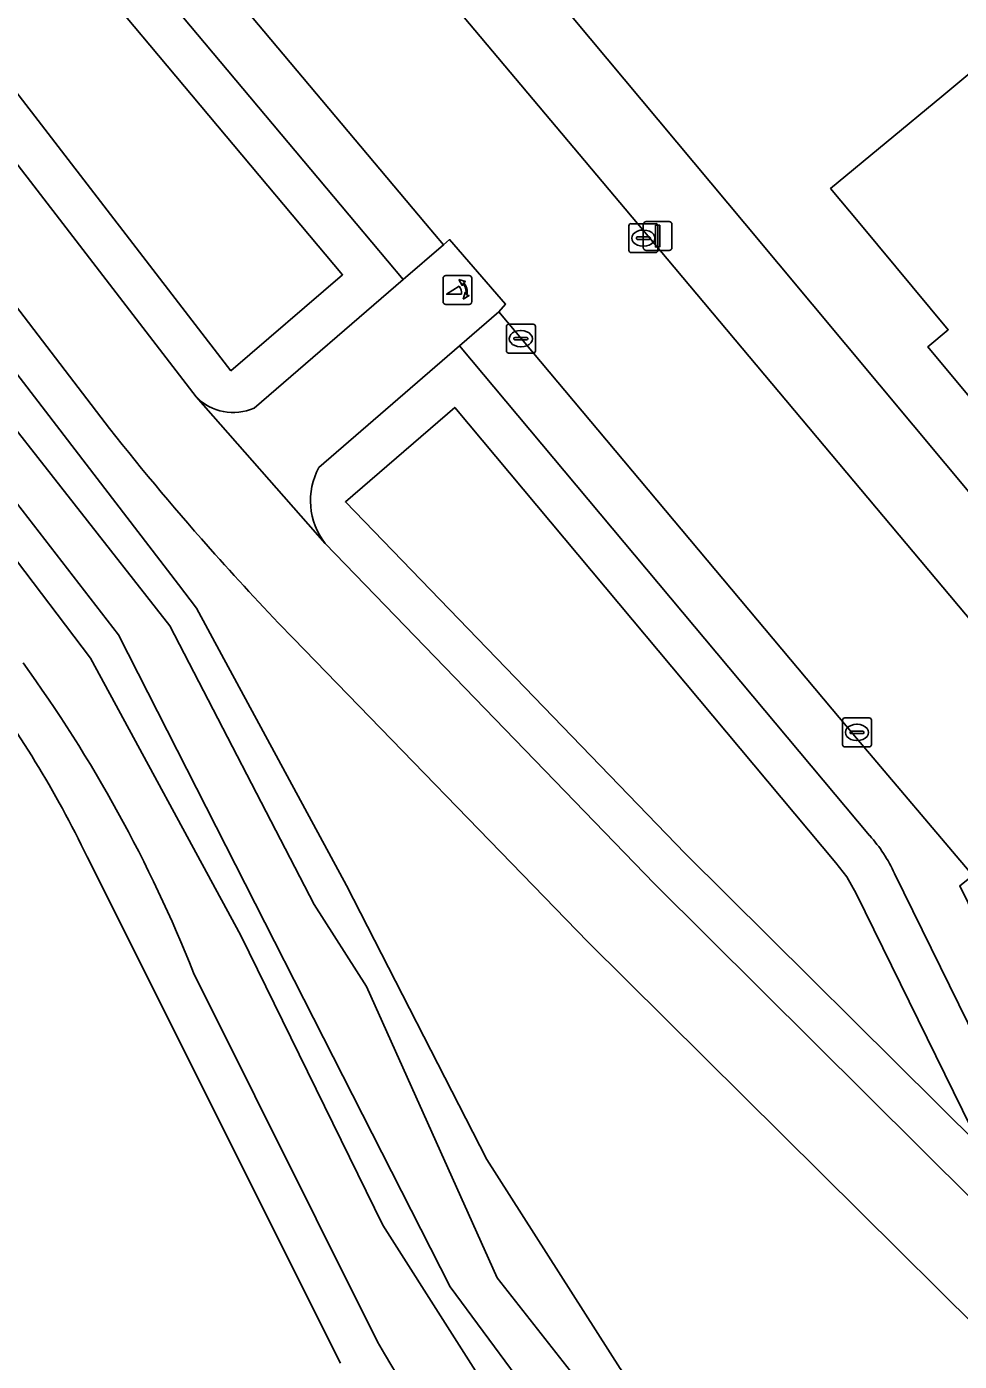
# Model space of a CAD drawing. Extents: x 157320 to 158835, y 386650 to 388491.
# Drawn here: x 157823.05 to 157855.31, y 387210.65 to 387256.81 of the extents above; entities that cross this region are included whole.
import ezdxf

# ---------------------------------------------------------------- set-up
doc = ezdxf.new("R2010")
doc.units = 0
for name, color, linetype in [('IMGEO_Erf', 7, 'Continuous'), ('IMGEO_Fietspad_gesloten', 7, 'Continuous'), ('IMGEO_Groenvoorziening', 7, 'Continuous'), ('IMGEO_Kolk', 7, 'Continuous'), ('IMGEO_Lichtmast', 7, 'Continuous'), ('IMGEO_Oever', 7, 'Continuous'), ('IMGEO_Pand', 7, 'Continuous'), ('IMGEO_Poller', 7, 'Continuous'), ('IMGEO_Rijbaan_lokaal_gesloten', 7, 'Continuous'), ('IMGEO_Voetpad_halfverhard', 7, 'Continuous'), ('IMGEO_Waterloop', 7, 'Continuous')]:
    doc.layers.add(name, color=color, linetype=linetype)

msp = doc.modelspace()

# ---------------------------------------------------------------- linework, layer by layer
at = {"layer": 'IMGEO_Erf'}
for points in [[(157877.463, 387323.953), (157870.232, 387315.116), (157867.191, 387311.426), (157860.133, 387302.866), (157857.9, 387300.028), (157855.249, 387296.878), (157844.036, 387283.095), (157841.434, 387279.859), (157832.697, 387269.133), (157832.809, 387268.088), (157837.144, 387262.839), (157837.774, 387262.109), (157847.884, 387250), (157860.639, 387234.724), (157864.481, 387234.155), (157870.893, 387238.359), (157872.559, 387239.456), (157873.603, 387240.168)], [(157865.415, 387241.445), (157861.598, 387238.288), (157857.512, 387243.223), (157856.801, 387242.635), (157854.219, 387245.743), (157854.924, 387246.331), (157851.863, 387250), (157850.855, 387251.209), (157854.706, 387254.4), (157856.712, 387256.062), (157860.773, 387251.167)]]:
    msp.add_lwpolyline(points, dxfattribs=at)
at = {"layer": 'IMGEO_Fietspad_gesloten'}
for points in [[(157794.475, 387289.796), (157792.472, 387292.765), (157790.246, 387295.677), (157787.938, 387293.913), (157789.06, 387292.337), (157790.025, 387290.981), (157791.029, 387289.455), (157791.891, 387288.146), (157793.044, 387286.378), (157794.599, 387284.119), (157808.071, 387266.202), (157820.485, 387250), (157825.916, 387242.911)], [(157868.813, 387203.276), (157861.32, 387210.718), (157844.763, 387227.164), (157833.376, 387238.939), (157828.918, 387244.006), (157824.302, 387250), (157810.549, 387267.86), (157810.071, 387268.569), (157804.78, 387275.562), (157801.228, 387280.279), (157797.562, 387285.182)], [(157838.026, 387245.774), (157839.385, 387246.949), (157839.61, 387247.211), (157837.68, 387249.446), (157837.469, 387249.263), (157836.076, 387248.063), (157830.917, 387243.617)], [(157833.159, 387241.568), (157838.026, 387245.774)], [(157828.918, 387244.006), (157833.376, 387238.939)], [(157832.28, 387235.645), (157842.459, 387225.155), (157865.345, 387202.466)]]:
    msp.add_lwpolyline(points, dxfattribs=at)
for centre, radius, start, end in [((157830.198, 387245.254), 1.788, 224.2698, 293.7063), ((157902.515, 387303.532), 97.685, 218.35818, 221.68501), ((157835.278, 387240.419), 2.411, 151.5469, 217.8902), ((157904.513, 387305.512), 100.494, 221.77049, 224.04593)]:
    msp.add_arc(centre, radius, start, end, dxfattribs=at)
at = {"layer": 'IMGEO_Groenvoorziening'}
for points in [[(157825.916, 387242.911), (157820.485, 387250), (157808.071, 387266.202), (157794.599, 387284.119)], [(157830.917, 387243.617), (157836.076, 387248.063), (157834.451, 387250), (157825.82, 387260.287), (157825.249, 387260.825), (157824.627, 387261.301), (157804.78, 387275.562), (157810.071, 387268.569), (157810.549, 387267.86), (157824.302, 387250), (157828.918, 387244.006)], [(157837.774, 387262.109), (157835.559, 387260.263), (157844.177, 387250), (157858.359, 387233.111)], [(157865.457, 387232.821), (157871.359, 387236.499), (157871.894, 387236.832), (157870.893, 387238.359), (157864.481, 387234.155), (157860.639, 387234.724), (157847.884, 387250), (157837.774, 387262.109)], [(157818.714, 387250), (157828.297, 387237.512), (157828.924, 387236.694), (157829.791, 387235.091), (157834.109, 387227.104), (157838.964, 387217.627), (157843.575, 387210.402), (157848.688, 387203.933), (157854.917, 387196.915), (157855.295, 387193.984), (157852.47, 387193.133), (157850.031, 387196.366), (157844.925, 387201.75), (157840.165, 387207.823), (157835.373, 387215.365), (157830.456, 387225.373), (157825.254, 387234.973), (157813.856, 387250)], [(157838.026, 387245.774), (157833.159, 387241.568)], [(157852.207, 387228.833), (157838.026, 387245.774)], [(157833.376, 387238.939), (157844.763, 387227.164), (157861.32, 387210.718), (157853.066, 387227.521)], [(157865.345, 387202.466), (157842.459, 387225.155), (157832.28, 387235.645)], [(157833.902, 387210.585), (157825.141, 387228.097)], [(157828.821, 387224.09), (157835.183, 387211.324)]]:
    msp.add_lwpolyline(points, dxfattribs=at)
for points in [[(157830.117, 387244.907), (157825.49, 387250.915), (157811.84, 387268.643), (157823.733, 387260.096), (157824.276, 387259.681), (157824.727, 387259.256), (157833.976, 387248.233)], [(157830.117, 387244.907), (157833.976, 387248.233), (157824.727, 387259.256), (157824.276, 387259.681), (157823.733, 387260.096), (157811.84, 387268.643), (157825.49, 387250.915)], [(157856.029, 387218.088), (157845.831, 387228.218), (157834.073, 387240.375), (157837.854, 387243.643), (157851.04, 387227.89), (157851.417, 387227.406), (157851.735, 387226.829)], [(157856.029, 387218.088), (157851.735, 387226.829), (157851.417, 387227.406), (157851.04, 387227.89), (157837.854, 387243.643), (157834.073, 387240.375), (157845.831, 387228.218)]]:
    msp.add_lwpolyline(points, close=True, dxfattribs=at)
for centre, radius, start, end in [((157830.198, 387245.254), 1.788, 224.2698, 293.7063), ((157902.515, 387303.532), 97.685, 218.35818, 221.68501), ((157835.278, 387240.419), 2.411, 151.5469, 217.8902), ((157904.513, 387305.512), 100.494, 221.77049, 224.04593), ((157783.261, 387206.004), 49.019, 21.652, 35.9839), ((157791.231, 387211.772), 37.635, 25.7074, 37.1257), ((157848.399, 387225.402), 5.126, 24.4148, 42.0128), ((157883.79, 387239.73), 56.298, 210.3023, 226.1576)]:
    msp.add_arc(centre, radius, start, end, dxfattribs=at)
at = {"layer": 'IMGEO_Kolk'}
for p, q in [((157843.88, 387249.071), (157843.88, 387249.923)), ((157843.955, 387249.997), (157844.807, 387249.997)), ((157844.368, 387249.777), (157844.393, 387249.777)), ((157844.881, 387249.923), (157844.881, 387249.071)), ((157844.139, 387249.491), (157844.139, 387249.503)), ((157844.577, 387249.454), (157844.179, 387249.454)), ((157844.182, 387249.54), (157844.58, 387249.54)), ((157844.623, 387249.503), (157844.623, 387249.491)), ((157844.807, 387248.997), (157843.955, 387248.997)), ((157844.391, 387249.217), (157844.366, 387249.217)), ((157839.643, 387245.594), (157839.643, 387246.446)), ((157839.718, 387246.52), (157840.57, 387246.52)), ((157840.131, 387246.3), (157840.156, 387246.3)), ((157840.644, 387246.446), (157840.644, 387245.594)), ((157839.902, 387246.014), (157839.902, 387246.026)), ((157840.34, 387245.977), (157839.942, 387245.977)), ((157839.945, 387246.063), (157840.343, 387246.063)), ((157840.154, 387245.74), (157840.129, 387245.74)), ((157840.386, 387246.026), (157840.386, 387246.014)), ((157840.57, 387245.52), (157839.718, 387245.52)), ((157851.268, 387231.976), (157851.268, 387232.828)), ((157851.343, 387232.902), (157852.195, 387232.902)), ((157852.269, 387232.828), (157852.269, 387231.976)), ((157851.527, 387232.396), (157851.527, 387232.408)), ((157851.965, 387232.359), (157851.567, 387232.359)), ((157851.57, 387232.445), (157851.968, 387232.445)), ((157851.756, 387232.682), (157851.781, 387232.682)), ((157852.011, 387232.408), (157852.011, 387232.396)), ((157852.195, 387231.902), (157851.343, 387231.902)), ((157851.779, 387232.122), (157851.754, 387232.122))]:
    msp.add_line(p, q, dxfattribs=at)
for points in [[(157843.88, 387249.071), (157843.88, 387249.923)], [(157843.955, 387249.997), (157844.807, 387249.997)], [(157844.881, 387249.923), (157844.881, 387249.071)], [(157844.807, 387248.997), (157843.955, 387248.997)], [(157839.643, 387245.594), (157839.643, 387246.446)], [(157839.718, 387246.52), (157840.57, 387246.52)], [(157840.644, 387246.446), (157840.644, 387245.594)], [(157840.57, 387245.52), (157839.718, 387245.52)], [(157851.268, 387231.976), (157851.268, 387232.828)], [(157851.343, 387232.902), (157852.195, 387232.902)], [(157852.269, 387232.828), (157852.269, 387231.976)], [(157852.195, 387231.902), (157851.343, 387231.902)]]:
    msp.add_lwpolyline(points, dxfattribs=at)
for centre, radius, start, end in [((157843.957, 387249.921), 0.0765, 91.552, 178.448), ((157843.957, 387249.921), 0.0765, 91.552, 178.448), ((157844.805, 387249.921), 0.0765, 1.552, 88.448), ((157844.805, 387249.921), 0.0765, 1.552, 88.448), ((157844.179, 387249.5), 0.0403, 85.8775, 175.7526), ((157844.176, 387249.49), 0.0366, 178.938, 274.7102), ((157844.58, 387249.497), 0.043, 264.8664, 352.4533), ((157844.584, 387249.502), 0.0386, 1.7309, 96.639), ((157843.957, 387249.073), 0.0765, 181.552, 268.448), ((157843.957, 387249.073), 0.0765, 181.552, 268.448), ((157844.805, 387249.073), 0.0765, 271.552, 358.448), ((157844.805, 387249.073), 0.0765, 271.552, 358.448), ((157839.72, 387246.444), 0.0765, 91.552, 178.448), ((157839.72, 387246.444), 0.0765, 91.552, 178.448), ((157840.568, 387246.444), 0.0765, 1.552, 88.448), ((157840.568, 387246.444), 0.0765, 1.552, 88.448), ((157839.942, 387246.023), 0.0403, 85.8775, 175.7526), ((157839.939, 387246.013), 0.0366, 178.938, 274.7102), ((157840.343, 387246.02), 0.043, 264.8664, 352.4533), ((157840.347, 387246.025), 0.0386, 1.7309, 96.639), ((157839.72, 387245.596), 0.0765, 181.552, 268.448), ((157839.72, 387245.596), 0.0765, 181.552, 268.448), ((157840.568, 387245.596), 0.0765, 271.552, 358.448), ((157840.568, 387245.596), 0.0765, 271.552, 358.448), ((157851.345, 387232.826), 0.0765, 91.552, 178.448), ((157851.345, 387232.826), 0.0765, 91.552, 178.448), ((157852.193, 387232.826), 0.0765, 1.552, 88.448), ((157852.193, 387232.826), 0.0765, 1.552, 88.448), ((157851.567, 387232.405), 0.0403, 85.8775, 175.7526), ((157851.564, 387232.395), 0.0366, 178.938, 274.7102), ((157851.968, 387232.402), 0.043, 264.8664, 352.4533), ((157851.972, 387232.407), 0.0386, 1.7309, 96.639), ((157851.345, 387231.978), 0.0765, 181.552, 268.448), ((157851.345, 387231.978), 0.0765, 181.552, 268.448), ((157852.193, 387231.978), 0.0765, 271.552, 358.448), ((157852.193, 387231.978), 0.0765, 271.552, 358.448)]:
    msp.add_arc(centre, radius, start, end, dxfattribs=at)
for centre, major_axis, ratio, start_param, end_param in [((157844.367, 387249.497), (-0.387, 0.002), 0.722429, 4.712389, 7.853982), ((157844.392, 387249.497), (-0.39, 0.002), 0.717154, 1.570796, 4.712389), ((157840.13, 387246.02), (-0.387, 0.002), 0.722429, 4.712389, 7.853982), ((157840.155, 387246.02), (-0.39, 0.002), 0.717154, 1.570796, 4.712389), ((157851.755, 387232.402), (-0.387, 0.002), 0.722429, 4.712389, 7.853982), ((157851.78, 387232.402), (-0.39, 0.002), 0.717154, 1.570796, 4.712389)]:
    msp.add_ellipse(centre, major_axis=major_axis, ratio=ratio, start_param=start_param, end_param=end_param, dxfattribs=at)
at = {"layer": 'IMGEO_Lichtmast'}
for p, q in [((157844.378, 387249.17), (157844.378, 387249.97)), ((157844.378, 387249.97), (157844.378, 387249.17)), ((157844.478, 387250.07), (157845.268, 387250.07)), ((157845.268, 387250.07), (157844.478, 387250.07)), ((157845.368, 387249.97), (157845.368, 387249.17)), ((157845.368, 387249.17), (157845.368, 387249.97)), ((157845.268, 387249.07), (157844.478, 387249.07)), ((157844.478, 387249.07), (157845.268, 387249.07))]:
    msp.add_line(p, q, dxfattribs=at)
msp.add_lwpolyline([(157844.798, 387249.945), (157844.948, 387249.945), (157844.948, 387249.195), (157844.798, 387249.195), (157844.798, 387249.945)], dxfattribs=at)
for centre, start, end in [((157844.478, 387249.97), 90, 180), ((157844.478, 387249.97), 90, 180), ((157845.268, 387249.97), 0, 90), ((157845.268, 387249.97), 360, 90), ((157844.478, 387249.17), 180, 270), ((157844.478, 387249.17), 180, 270), ((157845.268, 387249.17), 270, 0), ((157845.268, 387249.17), 270, 0)]:
    msp.add_arc(centre, 0.1, start, end, dxfattribs=at)
at = {"layer": 'IMGEO_Oever'}
msp.add_lwpolyline([(157852.955, 387194.456), (157842.258, 387207.046), (157837.7, 387213.225), (157826.23, 387235.779), (157821.712, 387241.611), (157791.202, 387283.011), (157792.361, 387283.475), (157814.76, 387252.965), (157828.007, 387236.088), (157832.989, 387226.452), (157834.804, 387223.614), (157839.322, 387213.534), (157842.876, 387209.015), (157847.935, 387202.662), (157853.844, 387195.131)], close=True, dxfattribs=at)
msp.add_lwpolyline([(157813.856, 387250), (157825.254, 387234.973), (157830.456, 387225.373), (157835.373, 387215.365), (157840.165, 387207.823), (157844.925, 387201.75), (157850.031, 387196.366), (157852.47, 387193.133), (157855.295, 387193.984), (157854.917, 387196.915), (157848.688, 387203.933), (157843.575, 387210.402), (157838.964, 387217.627), (157834.109, 387227.104), (157829.791, 387235.091), (157828.924, 387236.694), (157828.297, 387237.512), (157818.714, 387250)], dxfattribs=at)
at = {"layer": 'IMGEO_Pand'}
msp.add_lwpolyline([(157860.773, 387251.167), (157856.712, 387256.062), (157854.706, 387254.4), (157850.855, 387251.209), (157851.863, 387250), (157854.924, 387246.331), (157854.219, 387245.743), (157856.801, 387242.635), (157857.512, 387243.223), (157861.598, 387238.288), (157865.415, 387241.445)], dxfattribs=at)
at = {"layer": 'IMGEO_Poller'}
for p, q in [((157837.452, 387248.108), (157837.452, 387247.301)), ((157837.452, 387248.108), (157837.452, 387247.301)), ((157838.354, 387248.203), (157837.546, 387248.203)), ((157838.354, 387248.203), (157837.546, 387248.203)), ((157838.448, 387247.301), (157838.448, 387248.108)), ((157838.448, 387247.301), (157838.448, 387248.108)), ((157837.546, 387247.206), (157838.354, 387247.206)), ((157837.546, 387247.206), (157838.354, 387247.206))]:
    msp.add_line(p, q, dxfattribs=at)
for points in [[(157838.131, 387247.932), (157838.119, 387247.859), (157837.994, 387248.064)], [(157837.994, 387248.064), (157838.225, 387247.998), (157838.154, 387247.966)], [(157838.087, 387247.559), (157837.574, 387247.559), (157838.004, 387247.834)], [(157838.147, 387247.387), (157838.213, 387247.618), (157838.243, 387247.55)], [(157838.279, 387247.523), (157838.351, 387247.512), (157838.147, 387247.387)]]:
    msp.add_lwpolyline(points, dxfattribs=at)
for centre, radius, start, end in [((157837.546, 387248.108), 0.0946, 90, 180), ((157837.546, 387248.108), 0.0946, 90, 180), ((157837.773, 387247.619), 0.476, 351.7527, 41.1691), ((157837.773, 387247.619), 0.516, 349.3569, 42.2912), ((157838.354, 387248.108), 0.0946, 0, 90), ((157838.354, 387248.108), 0.0946, 0, 90), ((157837.759, 387247.609), 0.332, 351.3247, 42.4854), ((157837.546, 387247.301), 0.0946, 180, 270), ((157837.546, 387247.301), 0.0946, 180, 270), ((157838.354, 387247.301), 0.0946, 270, 0), ((157838.354, 387247.301), 0.0946, 270, 0)]:
    msp.add_arc(centre, radius, start, end, dxfattribs=at)
at = {"layer": 'IMGEO_Rijbaan_lokaal_gesloten'}
for points in [[(157858.359, 387233.111), (157844.177, 387250), (157835.559, 387260.263), (157834.952, 387261.019), (157831.781, 387264.766)], [(157826.149, 387262.747), (157836.85, 387250), (157837.469, 387249.263), (157837.68, 387249.446), (157839.61, 387247.211), (157839.385, 387246.949), (157851.753, 387232.207), (157855.78, 387227.455), (157856.823, 387226.452)]]:
    msp.add_lwpolyline(points, dxfattribs=at)
at = {"layer": 'IMGEO_Voetpad_halfverhard'}
for points in [[(157797.562, 387285.182), (157801.228, 387280.279), (157804.78, 387275.562), (157824.627, 387261.301), (157825.249, 387260.825), (157825.82, 387260.287), (157834.451, 387250), (157836.076, 387248.063), (157837.469, 387249.263), (157836.85, 387250), (157826.149, 387262.747)], [(157862.222, 387213.026), (157855.32, 387227.099), (157855.78, 387227.455), (157851.753, 387232.207), (157839.385, 387246.949), (157838.026, 387245.774), (157852.207, 387228.833)], [(157825.141, 387228.097), (157833.902, 387210.585)], [(157853.066, 387227.521), (157861.32, 387210.718), (157868.813, 387203.276)], [(157835.183, 387211.324), (157828.821, 387224.09)]]:
    msp.add_lwpolyline(points, dxfattribs=at)
for centre, radius, start, end in [((157783.261, 387206.004), 49.019, 21.652, 35.9839), ((157791.231, 387211.772), 37.635, 25.7074, 37.1257), ((157848.399, 387225.402), 5.126, 24.4148, 42.0128), ((157883.79, 387239.73), 56.298, 210.3023, 226.1576)]:
    msp.add_arc(centre, radius, start, end, dxfattribs=at)
at = {"layer": 'IMGEO_Waterloop'}
msp.add_lwpolyline([(157852.955, 387194.456), (157853.844, 387195.131), (157847.935, 387202.662), (157842.876, 387209.015), (157839.322, 387213.534), (157834.804, 387223.614), (157832.989, 387226.452), (157828.007, 387236.088), (157814.76, 387252.965), (157792.361, 387283.475), (157791.202, 387283.011), (157821.712, 387241.611), (157826.23, 387235.779), (157837.7, 387213.225), (157842.258, 387207.046)], close=True, dxfattribs=at)

doc.saveas('drawing.dxf')
